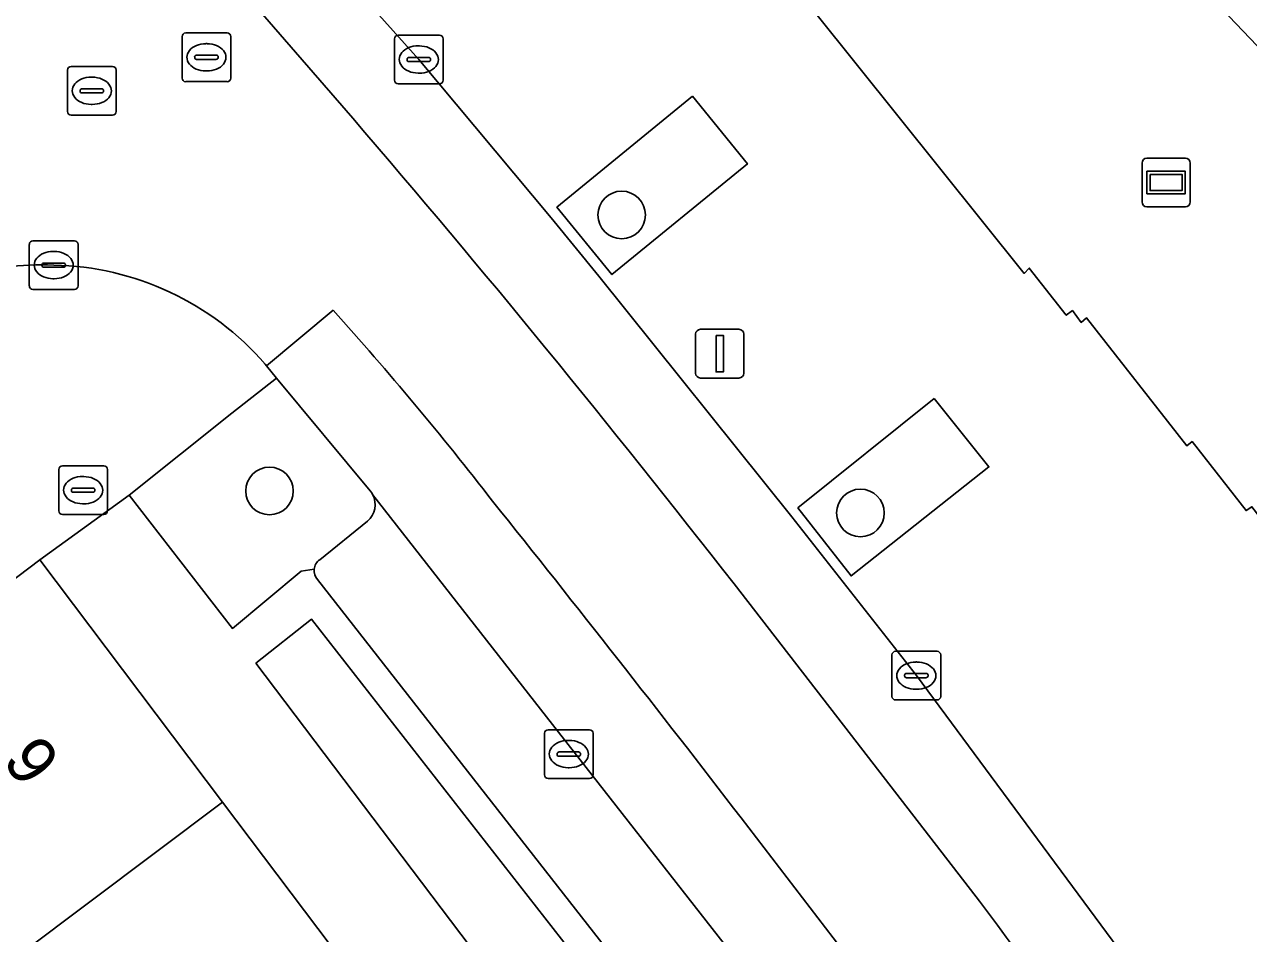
# Model space of a CAD drawing. Extents: x 159716 to 160783, y 383290 to 384031.
# Drawn here: x 160528.52 to 160553.66, y 383508.47 to 383527.13 of the extents above; entities that cross this region are included whole.
import ezdxf

# ---------------------------------------------------------------- set-up
doc = ezdxf.new("R2010")
doc.units = 0
for name, color, linetype in [('IMGEO_Boom', 7, 'Continuous'), ('IMGEO_Brandkraan', 7, 'Continuous'), ('IMGEO_Groenvoorziening', 7, 'Continuous'), ('IMGEO_Informatiebord', 7, 'Continuous'), ('IMGEO_Kolk', 7, 'Continuous'), ('IMGEO_Lichtmast', 7, 'Continuous'), ('IMGEO_Pand', 7, 'Continuous'), ('IMGEO_Pand_nummerreeks', 7, 'Continuous'), ('IMGEO_Parkeervlak_open', 7, 'Continuous'), ('IMGEO_Rijbaan_lokaal_gesloten', 7, 'Continuous'), ('IMGEO_Rijbaan_lokaal_open', 7, 'Continuous'), ('IMGEO_Rioolput', 7, 'Continuous'), ('IMGEO_Voetpad_open', 7, 'Continuous')]:
    doc.layers.add(name, color=color, linetype=linetype)

msp = doc.modelspace()

# ---------------------------------------------------------------- linework, layer by layer
at = {"layer": 'IMGEO_Boom'}
for centre in [(160540.789, 383523.222), (160533.556, 383517.555), (160545.693, 383517.104)]:
    msp.add_circle(centre, 0.489, dxfattribs=at)
at = {"layer": 'IMGEO_Brandkraan'}
for p, q in [((160529.303, 383518.072), (160530.155, 383518.072)), ((160529.228, 383517.146), (160529.228, 383517.998)), ((160529.716, 383517.852), (160529.741, 383517.852)), ((160530.229, 383517.998), (160530.229, 383517.146)), ((160529.487, 383517.566), (160529.487, 383517.578)), ((160529.53, 383517.615), (160529.928, 383517.615)), ((160529.971, 383517.578), (160529.971, 383517.566)), ((160529.925, 383517.529), (160529.527, 383517.529)), ((160530.155, 383517.072), (160529.303, 383517.072)), ((160529.739, 383517.292), (160529.714, 383517.292))]:
    msp.add_line(p, q, dxfattribs=at)
for points in [[(160529.303, 383518.072), (160530.155, 383518.072)], [(160529.228, 383517.146), (160529.228, 383517.998)], [(160530.229, 383517.998), (160530.229, 383517.146)], [(160530.155, 383517.072), (160529.303, 383517.072)]]:
    msp.add_lwpolyline(points, dxfattribs=at)
for centre, radius, start, end in [((160529.305, 383517.996), 0.0765, 91.552, 178.448), ((160529.305, 383517.996), 0.0765, 91.552, 178.448), ((160530.153, 383517.996), 0.0765, 1.552, 88.448), ((160530.153, 383517.996), 0.0765, 1.552, 88.448), ((160529.527, 383517.575), 0.0403, 85.8775, 175.7526), ((160529.524, 383517.565), 0.0366, 178.938, 274.7102), ((160529.928, 383517.572), 0.043, 264.8664, 352.4533), ((160529.932, 383517.577), 0.0386, 1.7309, 96.639), ((160529.305, 383517.148), 0.0765, 181.552, 268.448), ((160529.305, 383517.148), 0.0765, 181.552, 268.448), ((160530.153, 383517.148), 0.0765, 271.552, 358.448), ((160530.153, 383517.148), 0.0765, 271.552, 358.448)]:
    msp.add_arc(centre, radius, start, end, dxfattribs=at)
for centre, major_axis, ratio, start_param, end_param in [((160529.715, 383517.572), (-0.387, 0.002), 0.722429, 4.712389, 7.853982), ((160529.74, 383517.572), (-0.39, 0.002), 0.717154, 1.570796, 4.712389)]:
    msp.add_ellipse(centre, major_axis=major_axis, ratio=ratio, start_param=start_param, end_param=end_param, dxfattribs=at)
at = {"layer": 'IMGEO_Groenvoorziening'}
for points in [[(160533.701, 383519.875), (160532.785, 383519.15), (160530.673, 383517.466), (160532.794, 383514.735), (160534.205, 383515.906), (160534.473, 383515.95)], [(160535.673, 383517.485), (160535.655, 383517.517), (160535.625, 383517.558), (160533.701, 383519.875)], [(160534.589, 383516.144), (160535.57, 383516.934)]]:
    msp.add_lwpolyline(points, dxfattribs=at)
msp.add_lwpolyline([(160533.277, 383514.021), (160539.483, 383505.815), (160540.75, 383506.82), (160534.419, 383514.92)], close=True, dxfattribs=at)
for centre, radius, start, end in [((160535.27, 383517.275), 0.455, 311.3566, 27.4669), ((160534.742, 383515.921), 0.271, 124.4712, 173.7751)]:
    msp.add_arc(centre, radius, start, end, dxfattribs=at)
at = {"layer": 'IMGEO_Informatiebord'}
for p, q in [((160551.576, 383524.389), (160552.366, 383524.389)), ((160552.366, 383524.389), (160551.576, 383524.389)), ((160551.476, 383523.489), (160551.476, 383524.289)), ((160551.476, 383524.289), (160551.476, 383523.489)), ((160552.466, 383524.289), (160552.466, 383523.489)), ((160552.466, 383523.489), (160552.466, 383524.289)), ((160552.366, 383523.389), (160551.576, 383523.389)), ((160551.576, 383523.389), (160552.366, 383523.389))]:
    msp.add_line(p, q, dxfattribs=at)
for points in [[(160551.577, 383524.121), (160552.365, 383524.121), (160552.365, 383523.657), (160551.577, 383523.657), (160551.577, 383524.121)], [(160551.642, 383524.056), (160551.642, 383523.722), (160552.3, 383523.722), (160552.3, 383524.056), (160551.642, 383524.056)]]:
    msp.add_lwpolyline(points, dxfattribs=at)
for centre, start, end in [((160551.576, 383524.289), 90, 180), ((160551.576, 383524.289), 90, 180), ((160552.366, 383524.289), 0, 90), ((160552.366, 383524.289), 360, 90), ((160551.576, 383523.489), 180, 270), ((160551.576, 383523.489), 180, 270), ((160552.366, 383523.489), 270, 0), ((160552.366, 383523.489), 270, 0)]:
    msp.add_arc(centre, 0.1, start, end, dxfattribs=at)
at = {"layer": 'IMGEO_Kolk'}
for p, q in [((160536.197, 383526.915), (160537.049, 383526.915)), ((160536.122, 383525.989), (160536.122, 383526.841)), ((160536.61, 383526.695), (160536.635, 383526.695)), ((160537.123, 383526.841), (160537.123, 383525.989)), ((160536.381, 383526.409), (160536.381, 383526.421)), ((160536.819, 383526.372), (160536.421, 383526.372)), ((160536.424, 383526.458), (160536.822, 383526.458)), ((160536.865, 383526.421), (160536.865, 383526.409)), ((160536.633, 383526.135), (160536.608, 383526.135)), ((160537.049, 383525.915), (160536.197, 383525.915)), ((160528.623, 383521.767), (160528.623, 383522.619)), ((160528.698, 383522.693), (160529.55, 383522.693)), ((160529.624, 383522.619), (160529.624, 383521.767)), ((160529.111, 383522.473), (160529.136, 383522.473)), ((160528.882, 383522.187), (160528.882, 383522.199)), ((160529.32, 383522.15), (160528.922, 383522.15)), ((160528.925, 383522.236), (160529.323, 383522.236)), ((160529.366, 383522.199), (160529.366, 383522.187)), ((160529.134, 383521.913), (160529.109, 383521.913)), ((160529.55, 383521.693), (160528.698, 383521.693)), ((160546.34, 383513.338), (160546.34, 383514.19)), ((160546.415, 383514.264), (160547.267, 383514.264)), ((160546.828, 383514.044), (160546.853, 383514.044)), ((160547.341, 383514.19), (160547.341, 383513.338)), ((160546.642, 383513.807), (160547.04, 383513.807)), ((160546.599, 383513.758), (160546.599, 383513.77)), ((160547.037, 383513.721), (160546.639, 383513.721)), ((160547.083, 383513.77), (160547.083, 383513.758)), ((160546.851, 383513.484), (160546.826, 383513.484)), ((160547.267, 383513.264), (160546.415, 383513.264)), ((160539.203, 383511.727), (160539.203, 383512.579)), ((160539.278, 383512.653), (160540.13, 383512.653)), ((160540.204, 383512.579), (160540.204, 383511.727)), ((160539.691, 383512.433), (160539.716, 383512.433)), ((160539.462, 383512.147), (160539.462, 383512.159)), ((160539.9, 383512.11), (160539.502, 383512.11)), ((160539.505, 383512.196), (160539.903, 383512.196)), ((160539.946, 383512.159), (160539.946, 383512.147)), ((160539.714, 383511.873), (160539.689, 383511.873)), ((160540.13, 383511.653), (160539.278, 383511.653))]:
    msp.add_line(p, q, dxfattribs=at)
for points in [[(160536.197, 383526.915), (160537.049, 383526.915)], [(160536.122, 383525.989), (160536.122, 383526.841)], [(160537.123, 383526.841), (160537.123, 383525.989)], [(160537.049, 383525.915), (160536.197, 383525.915)], [(160528.623, 383521.767), (160528.623, 383522.619)], [(160528.698, 383522.693), (160529.55, 383522.693)], [(160529.624, 383522.619), (160529.624, 383521.767)], [(160529.55, 383521.693), (160528.698, 383521.693)], [(160546.34, 383513.338), (160546.34, 383514.19)], [(160546.415, 383514.264), (160547.267, 383514.264)], [(160547.341, 383514.19), (160547.341, 383513.338)], [(160547.267, 383513.264), (160546.415, 383513.264)], [(160539.203, 383511.727), (160539.203, 383512.579)], [(160539.278, 383512.653), (160540.13, 383512.653)], [(160540.204, 383512.579), (160540.204, 383511.727)], [(160540.13, 383511.653), (160539.278, 383511.653)]]:
    msp.add_lwpolyline(points, dxfattribs=at)
for centre, radius, start, end in [((160536.199, 383526.839), 0.0765, 91.552, 178.448), ((160536.199, 383526.839), 0.0765, 91.552, 178.448), ((160537.047, 383526.839), 0.0765, 1.552, 88.448), ((160537.047, 383526.839), 0.0765, 1.552, 88.448), ((160536.421, 383526.418), 0.0403, 85.8775, 175.7526), ((160536.418, 383526.408), 0.0366, 178.938, 274.7102), ((160536.822, 383526.415), 0.043, 264.8664, 352.4533), ((160536.826, 383526.42), 0.0386, 1.7309, 96.639), ((160536.199, 383525.991), 0.0765, 181.552, 268.448), ((160536.199, 383525.991), 0.0765, 181.552, 268.448), ((160537.047, 383525.991), 0.0765, 271.552, 358.448), ((160537.047, 383525.991), 0.0765, 271.552, 358.448), ((160528.7, 383522.617), 0.0765, 91.552, 178.448), ((160528.7, 383522.617), 0.0765, 91.552, 178.448), ((160529.548, 383522.617), 0.0765, 1.552, 88.448), ((160529.548, 383522.617), 0.0765, 1.552, 88.448), ((160528.922, 383522.196), 0.0403, 85.8775, 175.7526), ((160528.919, 383522.186), 0.0366, 178.938, 274.7102), ((160529.323, 383522.193), 0.043, 264.8664, 352.4533), ((160529.327, 383522.198), 0.0386, 1.7309, 96.639), ((160528.7, 383521.769), 0.0765, 181.552, 268.448), ((160528.7, 383521.769), 0.0765, 181.552, 268.448), ((160529.548, 383521.769), 0.0765, 271.552, 358.448), ((160529.548, 383521.769), 0.0765, 271.552, 358.448), ((160546.417, 383514.188), 0.0765, 91.552, 178.448), ((160546.417, 383514.188), 0.0765, 91.552, 178.448), ((160547.265, 383514.188), 0.0765, 1.552, 88.448), ((160547.265, 383514.188), 0.0765, 1.552, 88.448), ((160546.639, 383513.767), 0.0403, 85.8775, 175.7526), ((160547.044, 383513.769), 0.0386, 1.7309, 96.639), ((160546.636, 383513.757), 0.0366, 178.938, 274.7102), ((160547.04, 383513.764), 0.043, 264.8664, 352.4533), ((160546.417, 383513.34), 0.0765, 181.552, 268.448), ((160546.417, 383513.34), 0.0765, 181.552, 268.448), ((160547.265, 383513.34), 0.0765, 271.552, 358.448), ((160547.265, 383513.34), 0.0765, 271.552, 358.448), ((160539.28, 383512.577), 0.0765, 91.552, 178.448), ((160539.28, 383512.577), 0.0765, 91.552, 178.448), ((160540.128, 383512.577), 0.0765, 1.552, 88.448), ((160540.128, 383512.577), 0.0765, 1.552, 88.448), ((160539.502, 383512.156), 0.0403, 85.8775, 175.7526), ((160539.499, 383512.146), 0.0366, 178.938, 274.7102), ((160539.903, 383512.153), 0.043, 264.8664, 352.4533), ((160539.907, 383512.158), 0.0386, 1.7309, 96.639), ((160539.28, 383511.729), 0.0765, 181.552, 268.448), ((160539.28, 383511.729), 0.0765, 181.552, 268.448), ((160540.128, 383511.729), 0.0765, 271.552, 358.448), ((160540.128, 383511.729), 0.0765, 271.552, 358.448)]:
    msp.add_arc(centre, radius, start, end, dxfattribs=at)
for centre, major_axis, ratio, start_param, end_param in [((160536.609, 383526.415), (-0.387, 0.002), 0.722429, 4.712389, 7.853982), ((160536.634, 383526.415), (-0.39, 0.002), 0.717154, 1.570796, 4.712389), ((160529.11, 383522.193), (-0.387, 0.002), 0.722429, 4.712389, 7.853982), ((160529.135, 383522.193), (-0.39, 0.002), 0.717154, 1.570796, 4.712389), ((160546.827, 383513.764), (-0.387, 0.002), 0.722429, 4.712389, 7.853982), ((160546.852, 383513.764), (-0.39, 0.002), 0.717154, 1.570796, 4.712389), ((160539.69, 383512.153), (-0.387, 0.002), 0.722429, 4.712389, 7.853982), ((160539.715, 383512.153), (-0.39, 0.002), 0.717154, 1.570796, 4.712389)]:
    msp.add_ellipse(centre, major_axis=major_axis, ratio=ratio, start_param=start_param, end_param=end_param, dxfattribs=at)
at = {"layer": 'IMGEO_Lichtmast'}
for p, q in [((160542.407, 383520.875), (160543.197, 383520.875)), ((160543.197, 383520.875), (160542.407, 383520.875)), ((160542.307, 383519.975), (160542.307, 383520.775)), ((160542.307, 383520.775), (160542.307, 383519.975)), ((160543.297, 383520.775), (160543.297, 383519.975)), ((160543.297, 383519.975), (160543.297, 383520.775)), ((160543.197, 383519.875), (160542.407, 383519.875)), ((160542.407, 383519.875), (160543.197, 383519.875))]:
    msp.add_line(p, q, dxfattribs=at)
msp.add_lwpolyline([(160542.727, 383520.75), (160542.877, 383520.75), (160542.877, 383520), (160542.727, 383520), (160542.727, 383520.75)], dxfattribs=at)
for centre, start, end in [((160542.407, 383520.775), 90, 180), ((160542.407, 383520.775), 90, 180), ((160543.197, 383520.775), 0, 90), ((160543.197, 383520.775), 360, 90), ((160542.407, 383519.975), 180, 270), ((160542.407, 383519.975), 180, 270), ((160543.197, 383519.975), 270, 0), ((160543.197, 383519.975), 270, 0)]:
    msp.add_arc(centre, 0.1, start, end, dxfattribs=at)
at = {"layer": 'IMGEO_Pand'}
for points in [[(160532.589, 383511.169), (160528.836, 383516.141), (160521.892, 383510.886), (160524.267, 383507.998), (160523.38, 383507.332), (160524.107, 383506.365), (160521.989, 383504.774), (160521.263, 383505.742), (160518.745, 383503.851), (160520.224, 383501.882)], [(160536.235, 383506.34), (160532.589, 383511.169), (160520.224, 383501.882), (160521.638, 383500), (160521.768, 383499.827), (160521.998, 383500), (160524.333, 383501.754), (160523.511, 383502.849), (160525.312, 383504.201), (160526.151, 383503.084), (160527.247, 383503.907), (160529.316, 383501.144)]]:
    msp.add_lwpolyline(points, close=True, dxfattribs=at)
at = {"layer": 'IMGEO_Parkeervlak_open'}
for points in [[(160561.481, 383506.701), (160562.357, 383505.449), (160563.434, 383506.175), (160564.157, 383505.213), (160564.916, 383505.435), (160568.748, 383506.555), (160576.504, 383508.822), (160575.859, 383509.296), (160573.286, 383508.335), (160572.481, 383510.488), (160573.646, 383510.923), (160557.707, 383522.642), (160516.087, 383566.239)], [(160544.748, 383527.395), (160549.057, 383522.022), (160549.159, 383522.131), (160549.92, 383521.164), (160550.048, 383521.258), (160550.229, 383521.017), (160550.336, 383521.109), (160552.396, 383518.485), (160552.504, 383518.571), (160553.613, 383517.153), (160553.733, 383517.232), (160554.594, 383516.112)], [(160543.509, 383507.473), (160535.673, 383517.485)], [(160535.57, 383516.934), (160534.589, 383516.144)], [(160534.544, 383515.738), (160541.568, 383506.768)]]:
    msp.add_lwpolyline(points, dxfattribs=at)
for centre, radius, start, end in [((160535.27, 383517.275), 0.455, 311.3566, 27.4669), ((160534.742, 383515.921), 0.271, 124.4712, 173.7751), ((160534.735, 383515.92), 0.264, 173.4753, 223.5566)]:
    msp.add_arc(centre, radius, start, end, dxfattribs=at)
at = {"layer": 'IMGEO_Rijbaan_lokaal_gesloten'}
for points in [[(160497.457, 383568.737), (160519.878, 383542.924), (160535.265, 383525.211)], [(160558.986, 383497.055), (160556.128, 383501.1), (160555.982, 383501.307), (160555.82, 383501.543), (160554.904, 383502.868), (160546.841, 383513.764), (160545.265, 383515.781), (160544.286, 383517.022), (160540.32, 383521.963), (160539.338, 383523.165), (160536.623, 383526.415), (160535.801, 383527.329), (160521.52, 383543.759)], [(160534.861, 383521.268), (160533.492, 383520.126), (160533.701, 383519.875), (160535.625, 383517.558), (160535.655, 383517.517), (160535.673, 383517.485), (160543.509, 383507.473), (160543.553, 383507.435), (160543.595, 383507.392), (160544.622, 383506.053), (160544.923, 383505.657), (160544.956, 383505.607), (160552.445, 383495.159), (160552.479, 383495.114), (160553.058, 383494.259), (160556.118, 383489.74), (160556.398, 383489.31), (160558.502, 383486.084), (160558.539, 383486.017), (160562.192, 383480.32), (160562.224, 383480.277), (160564.476, 383476.686), (160566.196, 383473.943), (160566.215, 383473.908)], [(160543.098, 383515.647), (160545.624, 383512.385), (160548.14, 383509.131)]]:
    msp.add_lwpolyline(points, dxfattribs=at)
for centre, radius, start, end in [((160338.893, 383356.391), 258.964, 37.95007, 40.68548), ((160484.478, 383475.841), 67.838, 37.72141, 42.03901), ((160177.503, 383228.961), 461.762, 36.59537, 38.64783), ((160234.4, 383275.322), 391.279, 33.83099, 36.6946)]:
    msp.add_arc(centre, radius, start, end, dxfattribs=at)
at = {"layer": 'IMGEO_Rijbaan_lokaal_open'}
for points in [[(160516.087, 383566.239), (160557.707, 383522.642), (160573.646, 383510.923), (160575.598, 383511.652), (160576.402, 383509.499), (160575.859, 383509.296), (160576.504, 383508.822), (160577.818, 383509.103)], [(160535.265, 383525.211), (160519.878, 383542.924)], [(160533.465, 383520.159), (160533.492, 383520.126), (160534.861, 383521.268)], [(160548.14, 383509.131), (160545.624, 383512.385), (160543.098, 383515.647)]]:
    msp.add_lwpolyline(points, dxfattribs=at)
for centre, radius, start, end in [((160338.893, 383356.391), 258.964, 37.95007, 40.68548), ((160528.885, 383515.966), 6.231, 87.8013, 124.2831), ((160529.016, 383516.312), 5.882, 40.8449, 88.9436), ((160484.478, 383475.841), 67.838, 37.72141, 42.03901), ((160177.503, 383228.961), 461.762, 36.59537, 38.64783), ((160234.4, 383275.322), 391.279, 33.83099, 36.6946)]:
    msp.add_arc(centre, radius, start, end, dxfattribs=at)
at = {"layer": 'IMGEO_Rioolput'}
for p, q in [((160531.76, 383526.034), (160531.76, 383526.886)), ((160531.835, 383526.96), (160532.687, 383526.96)), ((160532.761, 383526.886), (160532.761, 383526.034)), ((160532.248, 383526.74), (160532.273, 383526.74)), ((160532.019, 383526.454), (160532.019, 383526.466)), ((160532.457, 383526.417), (160532.059, 383526.417)), ((160532.062, 383526.503), (160532.46, 383526.503)), ((160532.503, 383526.466), (160532.503, 383526.454)), ((160529.406, 383525.346), (160529.406, 383526.198)), ((160529.481, 383526.272), (160530.333, 383526.272)), ((160530.407, 383526.198), (160530.407, 383525.346)), ((160532.271, 383526.18), (160532.246, 383526.18)), ((160529.894, 383526.052), (160529.919, 383526.052)), ((160532.687, 383525.96), (160531.835, 383525.96)), ((160529.665, 383525.766), (160529.665, 383525.778)), ((160530.103, 383525.729), (160529.705, 383525.729)), ((160529.708, 383525.815), (160530.106, 383525.815)), ((160530.149, 383525.778), (160530.149, 383525.766)), ((160529.917, 383525.492), (160529.892, 383525.492)), ((160530.333, 383525.272), (160529.481, 383525.272))]:
    msp.add_line(p, q, dxfattribs=at)
for points in [[(160531.76, 383526.034), (160531.76, 383526.886)], [(160531.835, 383526.96), (160532.687, 383526.96)], [(160532.761, 383526.886), (160532.761, 383526.034)], [(160529.406, 383525.346), (160529.406, 383526.198)], [(160529.481, 383526.272), (160530.333, 383526.272)], [(160530.407, 383526.198), (160530.407, 383525.346)], [(160532.687, 383525.96), (160531.835, 383525.96)], [(160530.333, 383525.272), (160529.481, 383525.272)]]:
    msp.add_lwpolyline(points, dxfattribs=at)
for centre, radius, start, end in [((160531.837, 383526.884), 0.0765, 91.552, 178.448), ((160531.837, 383526.884), 0.0765, 91.552, 178.448), ((160532.685, 383526.884), 0.0765, 1.552, 88.448), ((160532.685, 383526.884), 0.0765, 1.552, 88.448), ((160532.059, 383526.463), 0.0403, 85.8775, 175.7526), ((160532.056, 383526.453), 0.0366, 178.938, 274.7102), ((160532.46, 383526.46), 0.043, 264.8664, 352.4533), ((160532.464, 383526.465), 0.0386, 1.7309, 96.639), ((160529.483, 383526.196), 0.0765, 91.552, 178.448), ((160529.483, 383526.196), 0.0765, 91.552, 178.448), ((160530.331, 383526.196), 0.0765, 1.552, 88.448), ((160530.331, 383526.196), 0.0765, 1.552, 88.448), ((160531.837, 383526.036), 0.0765, 181.552, 268.448), ((160531.837, 383526.036), 0.0765, 181.552, 268.448), ((160532.685, 383526.036), 0.0765, 271.552, 358.448), ((160532.685, 383526.036), 0.0765, 271.552, 358.448), ((160529.705, 383525.775), 0.0403, 85.8775, 175.7526), ((160529.702, 383525.765), 0.0366, 178.938, 274.7102), ((160530.106, 383525.772), 0.043, 264.8664, 352.4533), ((160530.11, 383525.777), 0.0386, 1.7309, 96.639), ((160529.483, 383525.348), 0.0765, 181.552, 268.448), ((160529.483, 383525.348), 0.0765, 181.552, 268.448), ((160530.331, 383525.348), 0.0765, 271.552, 358.448), ((160530.331, 383525.348), 0.0765, 271.552, 358.448)]:
    msp.add_arc(centre, radius, start, end, dxfattribs=at)
for centre, major_axis, ratio, start_param, end_param in [((160532.247, 383526.46), (-0.387, 0.002), 0.722429, 4.712389, 7.853982), ((160532.272, 383526.46), (-0.39, 0.002), 0.717154, 1.570796, 4.712389), ((160529.893, 383525.772), (-0.387, 0.002), 0.722429, 4.712389, 7.853982), ((160529.918, 383525.772), (-0.39, 0.002), 0.717154, 1.570796, 4.712389)]:
    msp.add_ellipse(centre, major_axis=major_axis, ratio=ratio, start_param=start_param, end_param=end_param, dxfattribs=at)
at = {"layer": 'IMGEO_Voetpad_open'}
for points in [[(160482.245, 383588.832), (160482.526, 383588.525), (160483.151, 383587.858), (160493.318, 383576.241), (160507.09, 383560.37), (160517.403, 383548.451), (160520.715, 383544.684), (160521.52, 383543.759), (160535.801, 383527.329), (160536.623, 383526.415), (160539.338, 383523.165), (160540.32, 383521.963), (160544.286, 383517.022), (160545.265, 383515.781), (160546.841, 383513.764), (160554.904, 383502.868), (160555.82, 383501.543), (160555.982, 383501.307), (160556.128, 383501.1), (160557.173, 383501.863)], [(160554.594, 383516.112), (160553.733, 383517.232), (160553.613, 383517.153), (160552.504, 383518.571), (160552.396, 383518.485), (160550.336, 383521.109), (160550.229, 383521.017), (160550.048, 383521.258), (160549.92, 383521.164), (160549.159, 383522.131), (160549.057, 383522.022), (160544.748, 383527.395)], [(160521.892, 383510.886), (160528.836, 383516.141), (160530.673, 383517.466), (160532.785, 383519.15), (160533.701, 383519.875), (160533.492, 383520.126), (160533.465, 383520.159)], [(160534.473, 383515.95), (160534.205, 383515.906), (160532.794, 383514.735), (160530.673, 383517.466), (160528.836, 383516.141), (160532.589, 383511.169), (160536.235, 383506.34), (160539.88, 383501.511), (160543.596, 383496.588), (160547.217, 383491.79), (160543.624, 383489.08), (160545.192, 383486.582), (160546.496, 383484.568), (160546.706, 383484.142), (160545.754, 383483.551), (160546.572, 383482.234), (160547.447, 383482.778), (160547.633, 383482.894), (160548.796, 383481.026), (160547.727, 383480.361), (160552.275, 383473.051)], [(160541.568, 383506.768), (160534.544, 383515.738)]]:
    msp.add_lwpolyline(points, dxfattribs=at)
for points in [[(160542.247, 383525.663), (160539.46, 383523.382), (160540.589, 383521.998), (160543.373, 383524.272)], [(160542.247, 383525.663), (160543.373, 383524.272), (160540.589, 383521.998), (160539.46, 383523.382)], [(160547.209, 383519.454), (160544.408, 383517.207), (160545.5, 383515.81), (160548.33, 383518.049)], [(160547.209, 383519.454), (160548.33, 383518.049), (160545.5, 383515.81), (160544.408, 383517.207)], [(160533.277, 383514.021), (160534.419, 383514.92), (160540.75, 383506.82), (160539.483, 383505.815)]]:
    msp.add_lwpolyline(points, close=True, dxfattribs=at)
for centre, radius, start, end in [((160528.885, 383515.966), 6.231, 87.8013, 124.2831), ((160529.016, 383516.312), 5.882, 40.8449, 88.9436), ((160534.735, 383515.92), 0.264, 173.4753, 223.5566)]:
    msp.add_arc(centre, radius, start, end, dxfattribs=at)

# ---------------------------------------------------------------- texts
at = {"layer": 'IMGEO_Pand_nummerreeks'}
msp.add_text('9', height=1, rotation=306.9097, dxfattribs=at).set_placement((160528.052, 383512.014))

doc.saveas('drawing.dxf')
